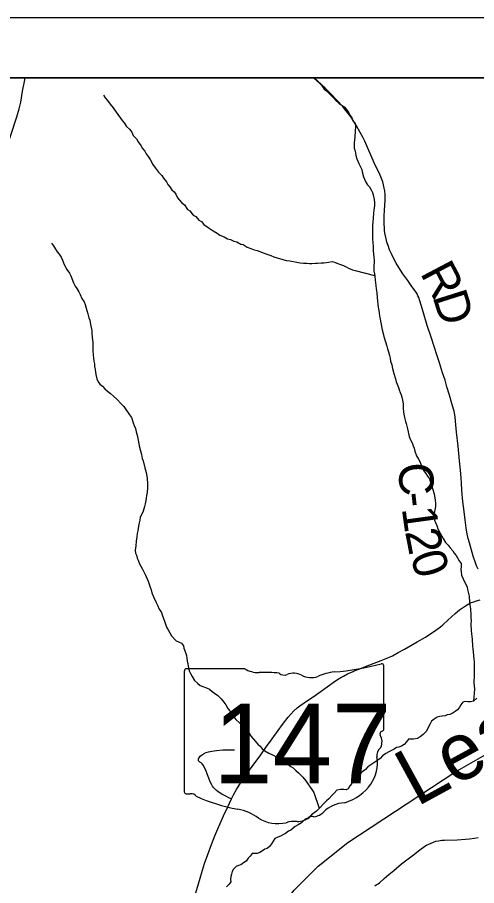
# Model space of a CAD drawing. Extents: x 0 to 34, y -8.9 to 22.
# Drawn here: x 28.852 to 29.611, y 12.568 to 14.004 of the extents above; entities that cross this region are included whole.
import ezdxf

# ---------------------------------------------------------------- set-up
doc = ezdxf.new("R2010")
doc.units = 0
for name, color, linetype in [('GM_X_Corporation', 7, 'Continuous'), ('GM_X_County_Road', 7, 'Continuous'), ('GM_X_County_Road_Text', 7, 'Continuous'), ('GM_X_Minor_River', 7, 'Continuous'), ('GM_X_Minor_River_Text', 7, 'Continuous'), ('GM_X_Rail_Line', 7, 'Continuous'), ('GM_X_State_Location', 7, 'Continuous'), ('GM_X_State_Route', 7, 'Continuous'), ('GM_X_State_Shield', 7, 'Continuous'), ('GM_X_Township_Road', 7, 'Continuous'), ('SH_Data', 7, 'Continuous')]:
    doc.layers.add(name, color=color, linetype=linetype)

msp = doc.modelspace()

# ---------------------------------------------------------------- linework, layer by layer
at = {"layer": 'GM_X_Corporation'}
for points in [[(28.7046, 7.104), (30.5167, 7.104), (30.5167, 13.904), (28.8143, 13.904), (28.8122, 13.7561), (28.8049, 13.053), (28.7787, 12.0377), (28.7786, 12.0342), (28.7779, 11.9899), (28.7762, 11.8872), (28.7797, 11.7437), (28.7775, 11.7346), (28.7754, 11.6346), (28.7651, 11.3014), (28.7622, 11.1187), (28.7609, 11.0119), (28.7377, 10.2012), (28.7308, 9.4444), (28.7238, 9.1729), (28.7123, 8.2818)], [(30.5167, 12.0118), (30.5167, 13.904), (28.8143, 13.904), (28.8122, 13.7561), (28.8049, 13.053), (28.7787, 12.0377), (28.8128, 12.0371), (28.9225, 12.0359), (29.2718, 12.0324), (29.364, 12.0313)]]:
    msp.add_lwpolyline(points, close=True, dxfattribs=at)
at = {"layer": 'GM_X_County_Road'}
msp.add_lwpolyline([(29.6142, 13.0916), (29.6114, 13.0973), (29.6095, 13.1024), (29.606, 13.113), (29.5995, 13.1353), (29.5976, 13.1424), (29.5965, 13.1476), (29.5955, 13.1529), (29.5943, 13.1599), (29.5926, 13.1732), (29.5914, 13.1825), (29.5897, 13.1951), (29.5886, 13.2037), (29.5879, 13.2095), (29.5874, 13.2152), (29.5869, 13.2223), (29.5863, 13.234), (29.5858, 13.2429), (29.5849, 13.2554), (29.5833, 13.2707), (29.5807, 13.295), (29.5783, 13.318), (29.5765, 13.3366), (29.5758, 13.3435), (29.575, 13.3494), (29.5743, 13.3529), (29.5734, 13.356), (29.5705, 13.3658), (29.5664, 13.3796), (29.5624, 13.3933), (29.5592, 13.4042), (29.5553, 13.4163), (29.5499, 13.4329), (29.5461, 13.4446), (29.5411, 13.4597), (29.5362, 13.475), (29.5299, 13.4948), (29.5248, 13.5119), (29.5204, 13.5266), (29.5173, 13.537), (29.5158, 13.5409), (29.5145, 13.5437), (29.513, 13.5467), (29.511, 13.55), (29.5093, 13.5526), (29.5034, 13.5607), (29.4975, 13.5691), (29.4896, 13.58), (29.4855, 13.586), (29.4783, 13.5977), (29.4752, 13.6034), (29.4711, 13.612), (29.4677, 13.6197), (29.465, 13.6269), (29.4633, 13.6324), (29.4618, 13.638), (29.4604, 13.6448), (29.4594, 13.6508), (29.4591, 13.6532), (29.459, 13.6566), (29.4588, 13.6615), (29.4589, 13.6751), (29.4594, 13.6852), (29.4598, 13.6933), (29.4601, 13.7015), (29.4603, 13.7063), (29.4601, 13.7107), (29.4596, 13.7172), (29.4589, 13.7217), (29.4577, 13.7269), (29.4563, 13.732), (29.4532, 13.7405), (29.4508, 13.7459), (29.444, 13.7596), (29.437, 13.7751), (29.4319, 13.7879), (29.4268, 13.7993), (29.424, 13.8049), (29.4192, 13.8136), (29.4129, 13.8248), (29.4086, 13.8321), (29.4053, 13.8371), (29.4008, 13.8433), (29.395, 13.8508), (29.3902, 13.8565), (29.3806, 13.867), (29.3712, 13.8772), (29.3609, 13.8872), (29.3475, 13.8992), (29.3417, 13.904)], dxfattribs=at)
at = {"layer": 'GM_X_Minor_River'}
for points in [[(29.343, 13.904), (29.3435, 13.9036), (29.3481, 13.8999), (29.3519, 13.8958), (29.355, 13.8921), (29.3593, 13.8853), (29.3631, 13.8828), (29.3708, 13.8746), (29.3747, 13.8708), (29.3785, 13.8663), (29.3839, 13.8623), (29.3877, 13.8593), (29.3923, 13.856), (29.3962, 13.8519), (29.4001, 13.8463), (29.4024, 13.8417), (29.4051, 13.838), (29.4071, 13.8327), (29.4106, 13.829), (29.4114, 13.8237), (29.4108, 13.8161), (29.4102, 13.8066), (29.4096, 13.8013), (29.4093, 13.7964), (29.409, 13.7926), (29.409, 13.788), (29.4099, 13.7843), (29.4111, 13.7801), (29.4119, 13.7756), (29.4135, 13.7703), (29.4167, 13.7624)], [(28.9947, 13.8752), (28.9974, 13.871), (29.0017, 13.8666), (29.0059, 13.8606), (29.0106, 13.8542), (29.0156, 13.8471), (29.0257, 13.8336), (29.0292, 13.8295), (29.033, 13.8235), (29.0377, 13.8191), (29.0415, 13.8142), (29.0439, 13.8089), (29.0493, 13.8033), (29.052, 13.7981), (29.0567, 13.7921), (29.059, 13.7872), (29.0629, 13.7827), (29.0652, 13.7782), (29.0687, 13.7737), (29.0722, 13.7689), (29.0761, 13.7606), (29.0808, 13.7546), (29.0858, 13.7479), (29.0912, 13.7423), (29.0939, 13.7382), (29.099, 13.7322), (29.1013, 13.7277), (29.1044, 13.7239), (29.1079, 13.7187), (29.1117, 13.7153), (29.1141, 13.7116), (29.1172, 13.7056), (29.1238, 13.6981), (29.1287, 13.694), (29.1338, 13.6865), (29.1376, 13.684), (29.143, 13.6772), (29.1472, 13.6747), (29.1526, 13.6687), (29.1565, 13.6665), (29.1607, 13.6616), (29.1676, 13.6568), (29.176, 13.6513), (29.1825, 13.6472), (29.1868, 13.6439), (29.194, 13.6414), (29.1997, 13.638), (29.2047, 13.6366), (29.2104, 13.6341), (29.2153, 13.633), (29.2218, 13.6293), (29.2256, 13.6283), (29.2325, 13.6238), (29.2382, 13.622), (29.2436, 13.6199), (29.2485, 13.6188), (29.2649, 13.6123), (29.2713, 13.6105), (29.2763, 13.6083), (29.2968, 13.6018), (29.3029, 13.6012), (29.3143, 13.5991), (29.3196, 13.5984), (29.3253, 13.5974), (29.3306, 13.5975), (29.3351, 13.5972), (29.3393, 13.5973), (29.345, 13.5978), (29.3487, 13.5978), (29.3548, 13.5979), (29.359, 13.5984), (29.3631, 13.5985), (29.3669, 13.5993), (29.3725, 13.6001), (29.3763, 13.5994), (29.3805, 13.5976), (29.3863, 13.5954), (29.3916, 13.5936), (29.3958, 13.5918), (29.3996, 13.5892), (29.4061, 13.5867), (29.4106, 13.5853), (29.4429, 13.5772)], [(29.4167, 13.7624), (29.4218, 13.7526), (29.4222, 13.7488), (29.4246, 13.7405), (29.4262, 13.7364), (29.4285, 13.7315), (29.4313, 13.7274), (29.4344, 13.7237), (29.4371, 13.7188), (29.4391, 13.7146), (29.4403, 13.7105), (29.4419, 13.7029), (29.4428, 13.6977), (29.4425, 13.6931), (29.4418, 13.6851), (29.4412, 13.6806), (29.4406, 13.6715), (29.4399, 13.6658), (29.4393, 13.6597), (29.4395, 13.6479), (29.4392, 13.643), (29.4393, 13.6373), (29.4397, 13.6316), (29.4402, 13.6252), (29.4407, 13.6188), (29.4412, 13.6123), (29.4417, 13.6078), (29.4421, 13.6021), (29.4422, 13.5983), (29.4415, 13.5945), (29.4417, 13.585), (29.4425, 13.5801), (29.443, 13.5763), (29.4438, 13.5695), (29.4447, 13.5608), (29.4456, 13.5552), (29.4465, 13.5484), (29.447, 13.5404), (29.4478, 13.5355), (29.4483, 13.5298), (29.4488, 13.5249), (29.4496, 13.5192), (29.4505, 13.5155), (29.4509, 13.5102), (29.4518, 13.5056), (29.4526, 13.5018), (29.4538, 13.4969), (29.4542, 13.4928), (29.4555, 13.4875), (29.4571, 13.4815), (29.4579, 13.4762), (29.4628, 13.4603), (29.4643, 13.4558), (29.4659, 13.4509), (29.4672, 13.4452), (29.4684, 13.4403), (29.4692, 13.4358), (29.4712, 13.4294), (29.4725, 13.4237), (29.4745, 13.415), (29.4773, 13.4064), (29.4785, 13.4015), (29.4801, 13.3977), (29.4821, 13.392), (29.4837, 13.3883), (29.4853, 13.3838), (29.4868, 13.38), (29.4877, 13.3758), (29.4889, 13.3709), (29.4898, 13.3653), (29.4898, 13.3615), (29.4903, 13.3573), (29.4907, 13.3516), (29.4912, 13.3479), (29.4924, 13.3426), (29.4937, 13.3361), (29.4949, 13.3324), (29.4973, 13.3237), (29.4998, 13.3112), (29.5021, 13.3056), (29.5049, 13.3007), (29.5065, 13.2958), (29.5081, 13.2917), (29.5093, 13.2868), (29.5121, 13.2792), (29.5156, 13.2736), (29.5175, 13.2698), (29.5195, 13.2653), (29.5211, 13.2604), (29.5235, 13.2548), (29.5277, 13.2499), (29.5304, 13.2454), (29.5335, 13.2409), (29.5359, 13.2334), (29.5375, 13.2289), (29.5387, 13.2251), (29.5411, 13.2161), (29.5428, 13.2055), (29.5433, 13.2005), (29.5434, 13.196), (29.5427, 13.1922)], [(28.9089, 13.6307), (28.9123, 13.6262), (28.9155, 13.6209), (28.9182, 13.6164), (28.9217, 13.6123), (28.9248, 13.6074), (28.9268, 13.6026), (28.9299, 13.5954), (28.9342, 13.5871), (28.9385, 13.5812), (28.9408, 13.5766), (28.9452, 13.5653), (28.9479, 13.5597), (28.951, 13.5556), (28.9541, 13.55), (28.9565, 13.5458), (28.9589, 13.5394), (28.9628, 13.5338), (28.9647, 13.5293), (28.9663, 13.5233), (28.9675, 13.5195), (28.9692, 13.5138), (28.9708, 13.507), (28.972, 13.5033), (28.9732, 13.4961), (28.9753, 13.4863), (28.9758, 13.4817), (28.9763, 13.4745), (28.9772, 13.4666), (28.9773, 13.4613), (28.977, 13.4529), (28.9775, 13.4458), (28.9784, 13.4408), (28.9788, 13.4355), (28.9797, 13.431), (28.9801, 13.4265), (28.981, 13.4219), (28.9814, 13.4174), (28.9822, 13.4136), (28.9839, 13.4064), (28.9859, 13.4015), (28.989, 13.3974), (28.9932, 13.3941), (28.997, 13.39), (29.0013, 13.3859), (29.0066, 13.3822), (29.0116, 13.3777), (29.0166, 13.3725), (29.0239, 13.3651), (29.0286, 13.3606), (29.0379, 13.3471), (29.041, 13.3422), (29.0438, 13.3336), (29.0454, 13.329), (29.0477, 13.3242), (29.049, 13.3189), (29.051, 13.3109), (29.0522, 13.3049), (29.0531, 13.2989), (29.0543, 13.2932), (29.0576, 13.2811), (29.0588, 13.2747), (29.0604, 13.2706), (29.0632, 13.2592), (29.0653, 13.2513), (29.0669, 13.2419), (29.0675, 13.2328), (29.0676, 13.2267), (29.067, 13.2187), (29.0659, 13.2134), (29.0656, 13.2089), (29.0646, 13.205), (29.0639, 13.1997), (29.0625, 13.1955), (29.0603, 13.1875), (29.0556, 13.1772), (29.0549, 13.1727), (29.0535, 13.1681), (29.0524, 13.1628), (29.0514, 13.1552), (29.0507, 13.1506), (29.0501, 13.1453), (29.0487, 13.1377), (29.0481, 13.1301), (29.0474, 13.1229), (29.0479, 13.1183), (29.0491, 13.1146), (29.0507, 13.11), (29.0523, 13.1063), (29.0539, 13.1017), (29.0566, 13.0965), (29.0593, 13.0916), (29.0644, 13.0818), (29.0684, 13.0721), (29.0696, 13.0683), (29.072, 13.0619), (29.0735, 13.0574), (29.0748, 13.0528), (29.0775, 13.0457), (29.0818, 13.0367), (29.0842, 13.0321)], [(29.5427, 13.1922), (29.5417, 13.1869), (29.541, 13.1823), (29.5407, 13.1778), (29.5419, 13.1729), (29.5435, 13.1691), (29.5455, 13.1638), (29.5475, 13.1582), (29.5514, 13.151), (29.5537, 13.1461), (29.5564, 13.1424), (29.5599, 13.136), (29.5642, 13.1312), (29.5677, 13.1267), (29.5719, 13.1218), (29.5746, 13.1181), (29.5774, 13.114), (29.5801, 13.1102), (29.5828, 13.1057), (29.5859, 13.1008), (29.586, 13.0959), (29.5853, 13.091), (29.5858, 13.0872), (29.5866, 13.0819), (29.5894, 13.0759), (29.5913, 13.071), (29.5956, 13.0627), (29.5965, 13.0582), (29.5989, 13.0469), (29.5999, 13.0366), (29.6003, 13.0325), (29.6012, 13.026), (29.6018, 13.0158), (29.6018, 13.0109), (29.6023, 13.0067), (29.602, 13.0014), (29.6022, 12.9897), (29.6027, 12.9848), (29.6035, 12.9806), (29.604, 12.9761), (29.604, 12.9723), (29.6045, 12.9681), (29.6045, 12.9643), (29.605, 12.9602), (29.6055, 12.9552), (29.6068, 12.9427), (29.6073, 12.9386), (29.6076, 12.9208), (29.6073, 12.9166), (29.6073, 12.9124), (29.607, 12.9082), (29.6071, 12.9033), (29.6076, 12.8995), (29.6077, 12.8935), (29.6065, 12.8734)], [(29.0842, 13.0321), (29.087, 13.0257), (29.0905, 13.0201), (29.0917, 13.016), (29.094, 13.0103), (29.0964, 13.0039), (29.0988, 12.9956), (29.1016, 12.9911), (29.107, 12.9814), (29.1147, 12.9732), (29.1185, 12.9717), (29.1235, 12.9691), (29.127, 12.965), (29.1278, 12.9613), (29.1306, 12.9537), (29.1318, 12.9488), (29.1323, 12.9443), (29.1331, 12.9397), (29.1343, 12.9356), (29.1348, 12.9311), (29.1364, 12.9235), (29.1384, 12.919), (29.1415, 12.9141), (29.1454, 12.9077), (29.15, 12.9033), (29.1546, 12.8996), (29.1592, 12.8977), (29.1653, 12.8956), (29.1699, 12.893), (29.1745, 12.8893), (29.1783, 12.8867), (29.1837, 12.8826), (29.189, 12.8774), (29.1937, 12.8718), (29.1972, 12.8673), (29.2003, 12.8613), (29.2034, 12.8576), (29.2065, 12.8527), (29.2104, 12.8478), (29.2135, 12.8433), (29.2196, 12.8378), (29.2243, 12.8325), (29.2285, 12.8281), (29.2312, 12.8243), (29.2351, 12.821), (29.2389, 12.815), (29.2428, 12.8105), (29.2459, 12.8068), (29.2501, 12.8023), (29.254, 12.7989), (29.2571, 12.7948), (29.2613, 12.7911), (29.2678, 12.7874), (29.2743, 12.7845), (29.2819, 12.7809), (29.2869, 12.7787), (29.2907, 12.7765), (29.2953, 12.7727), (29.2999, 12.7687), (29.3045, 12.7653), (29.3083, 12.7631), (29.3129, 12.759), (29.3172, 12.7549), (29.3241, 12.7475), (29.3291, 12.7415), (29.3326, 12.7366), (29.3361, 12.7314), (29.3392, 12.7273), (29.3423, 12.7224), (29.3515, 12.6963)], [(29.6117, 12.8784), (29.6065, 12.8734), (29.6012, 12.8721), (29.5967, 12.8724), (29.5925, 12.8731), (29.5887, 12.8719), (29.5854, 12.8673), (29.5832, 12.8635), (29.5799, 12.8592), (29.5758, 12.8561)], [(29.5758, 12.8561), (29.5709, 12.853), (29.5671, 12.8514), (29.563, 12.8506), (29.5592, 12.8494), (29.5543, 12.8489), (29.5506, 12.8481), (29.5464, 12.8469), (29.5415, 12.8438), (29.5371, 12.8403), (29.5345, 12.8361), (29.5319, 12.8311), (29.5301, 12.8273), (29.5279, 12.8235), (29.5231, 12.8181), (29.5182, 12.8142), (29.513, 12.8118), (29.5069, 12.8106), (29.5031, 12.8105), (29.499, 12.8108), (29.4953, 12.8062), (29.4919, 12.802), (29.4875, 12.7989), (29.4829, 12.7976), (29.4788, 12.7968), (29.4751, 12.7941), (29.4709, 12.7921), (29.4664, 12.7898), (29.4612, 12.7867), (29.4559, 12.7828), (29.4519, 12.7789), (29.4463, 12.7746), (29.4317, 12.7649), (29.428, 12.7607), (29.4242, 12.7576), (29.4201, 12.7545), (29.416, 12.7498), (29.4123, 12.746), (29.4075, 12.7414), (29.4053, 12.7375), (29.4019, 12.7337), (29.3994, 12.7287), (29.3956, 12.7267), (29.3918, 12.7274), (29.3865, 12.7273), (29.3805, 12.7261), (29.376, 12.7215), (29.3719, 12.7176), (29.3671, 12.7118), (29.3634, 12.7084), (29.3578, 12.703), (29.3534, 12.6983), (29.347, 12.6914), (29.3429, 12.689), (29.3384, 12.6856), (29.3325, 12.6801), (29.3283, 12.6782), (29.322, 12.6724), (29.3164, 12.6692), (29.3115, 12.6661), (29.3044, 12.6599), (29.3003, 12.6583), (29.2958, 12.6549), (29.2921, 12.6529), (29.2872, 12.6502), (29.2831, 12.6486), (29.2782, 12.6462), (29.2723, 12.6378), (29.2693, 12.6332), (29.2652, 12.6297), (29.2615, 12.6288), (29.2574, 12.6257), (29.2529, 12.623), (29.2487, 12.6214), (29.2442, 12.6213), (29.2404, 12.6217), (29.2371, 12.6174), (29.2337, 12.6136), (29.2308, 12.609), (29.2263, 12.6059), (29.2218, 12.6031), (29.2177, 12.6019), (29.2139, 12.6), (29.2098, 12.5957), (29.2076, 12.5919), (29.2062, 12.5873), (29.2051, 12.5835), (29.2048, 12.5786), (29.2053, 12.5748), (29.2023, 12.5709), (29.1982, 12.5667)]]:
    msp.add_lwpolyline(points, dxfattribs=at)
at = {"layer": 'GM_X_Rail_Line'}
msp.add_lwpolyline([(28.7851, 11.9694), (28.7922, 11.9801), (28.8459, 12.0546), (28.9196, 12.1338), (29.0952, 12.3147), (29.27, 12.5091), (29.3099, 12.5609), (29.3494, 12.6008), (29.3988, 12.6397), (29.5756, 12.7558), (29.6642, 12.8069), (29.7261, 12.8401), (29.7857, 12.8674), (29.8529, 12.8945), (29.9302, 12.9215), (30.0116, 12.9474), (30.074, 12.9743), (30.1289, 13.0011), (30.1701, 13.0467), (30.2134, 13.1243), (30.2498, 13.1594), (30.3185, 13.2059), (30.4499, 13.2711), (30.5167, 13.3151)], dxfattribs=at)
at = {"layer": 'GM_X_State_Route'}
for points in [[(29.1855, 12.6663), (29.1859, 12.6673), (29.1932, 12.6838), (29.1996, 12.6977), (29.2064, 12.7117), (29.2097, 12.7183), (29.2147, 12.7272), (29.2192, 12.7343), (29.2242, 12.7418), (29.2299, 12.7503), (29.2363, 12.7591), (29.2451, 12.7713), (29.2535, 12.7828), (29.2644, 12.7983), (29.2735, 12.8111), (29.2833, 12.8247), (29.2908, 12.835), (29.2998, 12.8467), (29.3043, 12.8521), (29.3093, 12.8574), (29.3148, 12.8623), (29.3193, 12.8657), (29.3266, 12.8706), (29.3466, 12.8842), (29.3684, 12.9001), (29.3744, 12.9045), (29.3798, 12.9082), (29.3868, 12.9123), (29.3913, 12.9149), (29.3983, 12.9186), (29.4072, 12.9226), (29.4107, 12.924), (29.417, 12.9265), (29.4349, 12.9333), (29.4538, 12.9405), (29.4619, 12.9438), (29.4722, 12.9486), (29.4818, 12.9537), (29.492, 12.9595), (29.5133, 12.9717), (29.5268, 12.9795), (29.5308, 12.982), (29.5352, 12.9847), (29.5442, 12.9907), (29.5516, 12.9964), (29.5554, 12.9997), (29.5636, 13.0071), (29.5759, 13.0182), (29.5834, 13.0244), (29.5883, 13.028), (29.5928, 13.0311), (29.5984, 13.0343), (29.6026, 13.0363), (29.6066, 13.0379), (29.6111, 13.0394), (29.6174, 13.041)], [(29.1263, 12.4844), (29.1268, 12.4862), (29.1333, 12.5082), (29.1408, 12.5341), (29.1452, 12.5492), (29.149, 12.5622), (29.1544, 12.5807), (29.1582, 12.5941), (29.1616, 12.6049), (29.1671, 12.6201), (29.1733, 12.6367), (29.1788, 12.6507), (29.1855, 12.6663)]]:
    msp.add_lwpolyline(points, dxfattribs=at)
at = {"layer": 'GM_X_State_Shield'}
for p, q in [((29.1284, 12.9236), (29.1284, 12.7235)), ((29.2282, 12.9271), (29.1316, 12.9271)), ((29.458, 12.8273), (29.458, 12.932)), ((29.458, 12.8274), (29.458, 12.8273))]:
    msp.add_line(p, q, dxfattribs=at)
for centre, major_axis, start_param, end_param in [((29.3406, 13.1999), (0.3495, 0), 4.814394, 5.042369), ((29.4543, 12.9325), (0.00367, 0), 6.141152, 7.989035), ((29.1322, 12.924), (0.00382, 0), 1.712693, 3.28349), ((29.2512, 12.9503), (0.037, 0), 4.042523, 4.731795), ((29.2634, 12.8147), (0.133, 0), 1.404758, 1.657858), ((29.3093, 12.902), (0.0222, 0), 0.950623, 2.079405), ((29.3852, 12.8659), (0.0703, 0), 1.699011, 2.107814), ((29.2936, 12.9251), (0.0107, 0), 3.836095, 5.185415), ((29.338, 12.9337), (0.0267, 0), 4.081561, 5.145723), ((29.4571, 12.8196), (0.00568, 0), 1.883978, 3.671073), ((29.4541, 12.8269), (0.00393, 0), 5.05454, 6.418171), ((29.421, 12.8064), (0.0341, 0), 5.934695, 6.695948), ((29.4711, 12.7835), (0.0248, 0), 2.387724, 3.262537), ((29.3602, 12.7702), (0.0874, 0), 5.101752, 6.440018), ((29.1322, 12.7231), (0.00385, 0), 3.00124, 4.508301), ((29.1328, 12.7435), (0.0294, 0), 4.665946, 4.897461), ((29.1388, 12.712), (0.0106, 0), 0.519207, 1.627899), ((29.2726, 12.8918), (0.2524, 0), 4.195997, 4.488961), ((29.397, 12.6673), (0.0479, 0), 1.647645, 2.488434), ((29.1974, 12.6336), (0.079, 0), 0.823519, 1.323587), ((29.3364, 12.7041), (0.0282, 0), 4.937069, 5.64225), ((29.2828, 12.711), (0.0501, 0), 4.026481, 4.996735), ((29.3154, 12.696), (0.0267, 0), 4.691044, 5.507374), ((29.3396, 12.6766), (0.00752, 0), 1.147584, 2.315152), ((29.3118, 12.6418), (0.0412, 0), 1.495662, 1.94098)]:
    msp.add_ellipse(centre, major_axis=major_axis, ratio=0.8, start_param=start_param, end_param=end_param, dxfattribs=at)
at = {"layer": 'GM_X_Township_Road'}
for points in [[(28.8124, 13.7556), (28.8156, 13.7587), (28.8192, 13.7628), (28.823, 13.7679), (28.8272, 13.7751), (28.8318, 13.7844), (28.8381, 13.7993), (28.8452, 13.8194), (28.8484, 13.8294), (28.8514, 13.8394), (28.8553, 13.8526), (28.858, 13.8637), (28.8612, 13.882), (28.8641, 13.8981), (28.8651, 13.904)], [(29.2064, 12.7117), (29.2031, 12.7131), (29.1969, 12.7162), (29.1902, 12.7199), (29.1842, 12.7237), (29.1816, 12.7256), (29.1787, 12.7283), (29.1766, 12.7305), (29.1749, 12.7329), (29.1737, 12.7351), (29.1716, 12.7391), (29.1666, 12.7519), (29.1637, 12.7591), (29.1614, 12.7644), (29.1601, 12.7669), (29.1579, 12.7697), (29.1561, 12.7713), (29.1542, 12.7726), (29.1527, 12.7736), (29.1519, 12.7747), (29.1517, 12.7759), (29.1519, 12.7784), (29.1528, 12.78), (29.1548, 12.7824), (29.1585, 12.7853), (29.1618, 12.7874), (29.1646, 12.7886), (29.1681, 12.7895), (29.174, 12.7909), (29.1813, 12.7919), (29.192, 12.7927), (29.2021, 12.793), (29.2111, 12.7931)], [(29.443, 12.5683), (29.4457, 12.5696), (29.449, 12.5715), (29.4509, 12.573), (29.4588, 12.5801), (29.4661, 12.5868), (29.4744, 12.5937), (29.4873, 12.6043), (29.4983, 12.6127), (29.5072, 12.6195), (29.5178, 12.6275), (29.5258, 12.6335), (29.5284, 12.6352), (29.5322, 12.6372), (29.5361, 12.6389), (29.5401, 12.6404), (29.5443, 12.6417), (29.5485, 12.6426), (29.5539, 12.6435), (29.5583, 12.6437), (29.5791, 12.6443), (29.5932, 12.645), (29.5997, 12.6456), (29.6079, 12.6467), (29.6141, 12.6479)]]:
    msp.add_lwpolyline(points, dxfattribs=at)
at = {"layer": 'SH_Data'}
for points in [[(23.6167, 14.004), (30.6167, 14.004), (30.6167, 7.004), (23.6167, 7.004)], [(23.7167, 13.904), (30.5167, 13.904), (30.5167, 7.104), (23.7167, 7.104)]]:
    msp.add_lwpolyline(points, close=True, dxfattribs=at)

# ---------------------------------------------------------------- texts
at = {"layer": 'GM_X_County_Road_Text'}
for s, rotation, p in [('R', 297.8323, (29.5174, 13.5814)), ('D', 287.5583, (29.5382, 13.5426)), ('C', 274.0272, (29.4815, 13.266)), ('-', 276.2789, (29.4849, 13.217)), ('1', 277.79, (29.4877, 13.1922)), ('2', 281.0908, (29.493, 13.154)), ('0', 286.8149, (29.5013, 13.1136))]:
    msp.add_text(s, height=0.0568, rotation=rotation, dxfattribs=at).set_placement(p)
at = {"layer": 'GM_X_Minor_River_Text'}
msp.add_text('Leatherwood', height=0.094692, rotation=28.6221, dxfattribs=at).set_placement((29.5124, 12.6981))
at = {"layer": 'GM_X_State_Location'}
for s in ['s', 'r']:
    msp.add_text(s, height=0.000189, dxfattribs=at).set_placement((29.2895, 12.8103))
msp.add_text('147', height=0.000189, rotation=0, dxfattribs=at).set_placement((29.2226, 12.7965))
at = {"layer": 'GM_X_State_Shield'}
msp.add_text('147', height=0.13184, dxfattribs=at).set_placement((29.1763, 12.7376))

doc.saveas('drawing.dxf')
